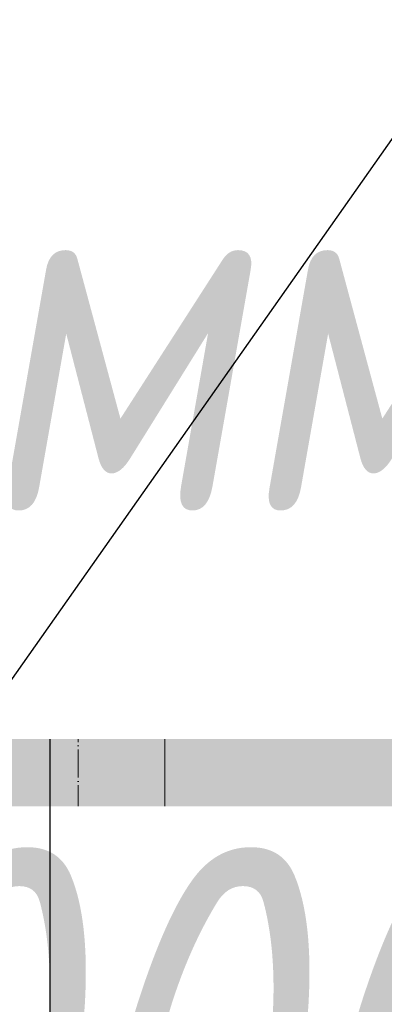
# Model space of a CAD drawing. Header units: millimetres. Extents: x -57162 to 485422, y -209335 to -9481.
# Tile 483 of 656: x 71038 to 71234, y -23025 to -22494. Entities that reach past the tile are written whole.
import ezdxf
from ezdxf import colors
from ezdxf.entities.mleader import LeaderData, LeaderLine
from ezdxf.math import Vec2, Vec3

# ---------------------------------------------------------------- set-up
doc = ezdxf.new("R2010")
doc.units = ezdxf.units.MM
doc.linetypes.add('-D1d1-15x02', pattern=[19, 15, -2, 0, -2])
doc.linetypes.add('DASHDOT', pattern=[25.4, 12.7, -6.35, 0, -6.35])
doc.layers.get('Defpoints').update_dxf_attribs({"color": 31})
for name, color, linetype, lineweight in [('dim_light', 12, 'Continuous', 9), ('dim_meb', 252, 'Continuous', 5), ('dim_pot', 128, 'Continuous', 9), ('meb', 26, 'Continuous', 15), ('Марки дверей', 7, 'Continuous', 9), ('Оси', 7, 'Continuous', 5)]:
    doc.layers.add(name, color=color, linetype=linetype, lineweight=lineweight)
for name, color, linetype, lineweight, true_color in [('dim_razv', 7, 'DASHDOT', 9, 0x183018), ('EOM vinoski', 7, 'Continuous', 5, 0x423200), ('pol', 7, 'Continuous', 15, 0x55666d), ('pot sh', 7, 'Continuous', 15, 0x261e3e)]:
    doc.layers.add(name, color=color, linetype=linetype, lineweight=lineweight, true_color=true_color)
doc.styles.add('fl_iso paper', font='isocpeur.ttf', dxfattribs={"width": 0.8, "oblique": 10})
doc.styles.add('In tre', font='isocpeur.ttf', dxfattribs={"width": 0.8, "oblique": 10})
doc.dimstyles.new('In tre 1_75', dxfattribs={"dimtxt": 220, "dimasz": 120, "dimexe": 60, "dimexo": 10, "dimgap": 50, "dimtad": 1, "dimdec": 0, "dimrnd": 5, "dimzin": 0, "dimdsep": 46, "dimtxsty": 'fl_iso paper', "dimblk": 'ARCHTICK', "dimcen": 0, "dimdle": 60, "dimadec": 0, "dimazin": 0, "dimtfac": 1, "dimtdec": 0, "dimtofl": 0, "dimtmove": 1, "dimatfit": 1, "dimfxl": 1, "dimtfill": 1, "dimtolj": 1, "dimtzin": 0, "dimarcsym": 1})

# ---------------------------------------------------------------- blocks, each defined once
blk = doc.blocks.new('_ArchTick')
at = {"color": 0, "linetype": 'ByBlock', "lineweight": 9, "const_width": 0.15}
blk.add_lwpolyline([(-0.5, -0.5), (0.5, 0.5)], dxfattribs=at)
blk = doc.blocks.new('*D753')
at = {"layer": 'Defpoints', "color": 0, "transparency": 16777216}
for p in [(70579.11951213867, -23210.45203491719), (71579.09731718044, -23609.07333284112), (70579.11951213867, -23689.07333284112)]:
    blk.add_point(p, dxfattribs=at)
at = {"layer": 'Марки дверей', "color": 0, "lineweight": -2, "transparency": 16777216}
for p, q in [((70579.11951213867, -23679.07333284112), (70579.11951213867, -23150.45203491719)), ((71579.09731718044, -23599.07333284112), (71579.09731718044, -23150.45203491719)), ((71639.09731718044, -23210.45203491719), (70519.11951213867, -23210.45203491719))]:
    blk.add_line(p, q, dxfattribs=at)
at = {"layer": 'Марки дверей', "color": 0, "lineweight": -2, "transparency": 16777216, "xscale": 120, "yscale": 120, "zscale": 120, "rotation": 180}
blk.add_blockref('_ArchTick', (70579.11951213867, -23210.45203491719), dxfattribs=at)
at = {"layer": 'Марки дверей', "color": 0, "lineweight": -2, "transparency": 16777216, "xscale": 120, "yscale": 120, "zscale": 120}
blk.add_blockref('_ArchTick', (71579.09731718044, -23210.45203491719), dxfattribs=at)
at = {"layer": 'Марки дверей', "color": 0, "transparency": 16777216, "insert": (71079.10841465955, -23050.45203491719), "char_height": 220, "attachment_point": 5, "style": 'fl_iso paper', "bg_fill": 3, "box_fill_scale": 1.1, "bg_fill_color": 256, "bg_fill_true_color": 13158600, "bg_fill_transparency": 0}
blk.add_mtext('\\A1;1000', dxfattribs=at)
blk = doc.blocks.new('_DOT')
at = {"color": 0, "linetype": 'ByBlock'}
blk.add_line((-0.5, 0), (-1, 0), dxfattribs=at)
at = {"color": 0, "linetype": 'ByBlock', "const_width": 0.5}
blk.add_lwpolyline([(-0.25, 0, 1), (0.25, 0, 1)], format="xyb", close=True, dxfattribs=at)

msp = doc.modelspace()

# ---------------------------------------------------------------- hatches: boundary and pattern name
at = {"layer": 'dim_meb', "linetype": 'ByBlock', "true_color": 0xc0ada0, "transparency": 33554534}
h = msp.add_hatch(color=253, dxfattribs=at)
h.dxf.hatch_style = 1
edge = h.paths.add_edge_path()
edge.add_line((69699.11951213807, -19989.07333284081), (70349.1195121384, -19989.07333284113))
edge.add_arc((70349.11951213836, -20039.07333284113), 50, -3.751665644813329e-11, 89.99999999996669, ccw=False)
edge.add_line((70399.11951213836, -20039.07333284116), (70399.11951213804, -20519.0733328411))
edge.add_arc((70549.11951213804, -20519.07333284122), 150, 179.9999999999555, 269.9999999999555)
edge.add_line((70549.11951213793, -20669.07333284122), (70629.11951213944, -20669.07333284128))
edge.add_arc((70629.1195121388, -21569.07333284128), 900.0000000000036, 1.0800249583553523e-12, 89.99999999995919, ccw=False)
edge.add_line((71529.1195121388, -21569.07333284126), (71529.13441458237, -22089.07333284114))
edge.add_line((71529.13441458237, -22089.07333284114), (70779.17334526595, -22089.07333284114))
edge.add_line((70779.17334526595, -22089.07333284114), (70779.1195121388, -21569.07333284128))
edge.add_arc((70629.1195121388, -21569.07333284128), 150, 0, 89.99999999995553)
edge.add_line((70629.11951213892, -21419.07333284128), (70549.11951213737, -21419.07333284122))
edge.add_arc((70549.11951213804, -20519.07333284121), 900.0000000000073, 179.9999999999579, 269.9999999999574, ccw=False)
edge.add_line((69649.11951213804, -20519.07333284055), (69649.11951213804, -20039.07333284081))
edge.add_arc((69699.11951213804, -20039.07333284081), 50, 89.99999999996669, 179.9999999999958, ccw=False)
edge = h.paths.add_edge_path()
edge.add_line((70779.14199396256, -31864.05368583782), (70779.11951213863, -30469.07333287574))
edge.add_arc((70629.11951213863, -30469.07333287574), 150, 359.9999999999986, 450)
edge.add_line((70629.11951213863, -30319.07333287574), (70549.11951213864, -30319.07333287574))
edge.add_arc((70549.11951213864, -29419.07333287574), 900, 180, 270, ccw=False)
edge.add_line((69649.11951213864, -29419.07333287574), (69649.11951213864, -28359.07333287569))
edge.add_arc((70549.11951213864, -28359.07333287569), 900, 90, 180, ccw=False)
edge.add_line((70549.11951213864, -27459.07333287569), (70629.11951213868, -27459.07333287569))
edge.add_arc((70629.11951213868, -27309.07333287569), 149.9999999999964, 270, 360.0000000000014)
edge.add_line((70779.11951213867, -27309.07333287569), (70779.11951213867, -25769.07333284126))
edge.add_arc((70629.11951213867, -25769.07333284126), 150, 0, 89.99999999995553)
edge.add_line((70629.11951213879, -25619.07333284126), (70549.11951213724, -25619.0733328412))
edge.add_arc((70549.11951213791, -24719.0733328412), 900.0000000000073, 179.9999999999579, 269.9999999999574, ccw=False)
edge.add_line((69649.11951213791, -24719.07333284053), (69649.11951213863, -23659.07333284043))
edge.add_arc((70549.11951213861, -23659.0733328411), 899.9999999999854, 89.99999999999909, 179.9999999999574, ccw=False)
edge.add_line((70549.11951213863, -22759.07333284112), (70629.17334568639, -22759.07333284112))
edge.add_arc((70629.17334568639, -22609.07333284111), 150.0000000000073, 270, 360.0042898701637)
edge.add_line((70779.17334526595, -22609.06210198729), (70779.17334526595, -22089.07333284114))
edge.add_line((70779.17334526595, -22089.07333284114), (71529.13441458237, -22089.07333284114))
edge.add_line((71529.13441458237, -22089.07333284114), (71529.17334316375, -22609.00594771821))
edge.add_arc((70629.17334568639, -22609.07333284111), 900.0000000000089, -90, 0.004289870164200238, ccw=False)
edge.add_line((70629.17334568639, -23509.07333284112), (70549.11951213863, -23509.07333284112))
edge.add_arc((70549.11951213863, -23659.07333284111), 149.9999999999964, 90, 179.9999999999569)
edge.add_line((70399.11951213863, -23659.073332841), (70399.11951213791, -24719.07333284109))
edge.add_arc((70549.11951213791, -24719.0733328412), 150, 179.9999999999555, 269.9999999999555)
edge.add_line((70549.1195121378, -24869.0733328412), (70629.11951213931, -24869.07333284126))
edge.add_arc((70629.11951213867, -25769.07333284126), 900.0000000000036, 1.0800249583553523e-12, 89.99999999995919, ccw=False)
edge.add_line((71529.11951213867, -25769.07333284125), (71529.11951213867, -27309.07333287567))
edge.add_arc((70629.11951213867, -27309.07333287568), 900, -90, 6.821210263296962e-13, ccw=False)
edge.add_line((70629.11951213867, -28209.07333287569), (70549.11951213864, -28209.07333287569))
edge.add_arc((70549.11951213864, -28359.07333287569), 150, 90, 180)
edge.add_line((70399.11951213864, -28359.07333287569), (70399.11951213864, -29419.07333287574))
edge.add_arc((70549.11951213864, -29419.07333287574), 150, 180, 270)
edge.add_line((70549.11951213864, -29569.07333287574), (70629.11951213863, -29569.07333287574))
edge.add_arc((70629.11951213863, -30469.07333287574), 900, -1.8189894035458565e-12, 90, ccw=False)
edge.add_line((71529.11951213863, -30469.07333287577), (71529.11380364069, -31864.05368583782))
edge.add_line((71529.11380364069, -31864.05368583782), (70779.14199396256, -31864.05368583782))
edge = h.paths.add_edge_path()
edge.add_line((69649.14199396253, -34789.07333283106), (69649.14199396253, -34309.07333283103))
edge.add_arc((70549.14199396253, -34309.07333283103), 900, 90, 180, ccw=False)
edge.add_line((70549.14199396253, -33409.07333283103), (70629.14199396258, -33409.07333283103))
edge.add_arc((70629.14199396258, -33259.07333283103), 150, 270, 360)
edge.add_line((70779.14199396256, -33259.07333283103), (70779.14199396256, -31864.05368583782))
edge.add_line((70779.14199396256, -31864.05368583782), (71529.14199396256, -31864.05368583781))
edge.add_line((71529.14199396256, -31864.05368583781), (71529.14199396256, -33259.07333283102))
edge.add_arc((70629.14199396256, -33259.07333283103), 900, -90, 9.094947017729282e-13, ccw=False)
edge.add_line((70629.14199396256, -34159.07333283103), (70549.14199396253, -34159.07333283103))
edge.add_arc((70549.14199396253, -34309.07333283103), 150, 90, 180)
edge.add_line((70399.14199396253, -34309.07333283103), (70399.14199396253, -34789.07333283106))
edge.add_arc((70349.14199396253, -34789.07333283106), 50, -90, 0, ccw=False)
edge.add_line((70349.14199396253, -34839.07333283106), (69699.14199396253, -34839.07333283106))
edge.add_arc((69699.14199396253, -34789.07333283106), 50, 180, 270, ccw=False)
at = {"layer": 'pol'}
h = msp.add_hatch(dxfattribs=at)
h.set_pattern_fill('AR-B816', color=256, scale=3, angle=90)
h.set_pattern_definition([(90, (65629.11951209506, -23689.07333285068), (-609.5999999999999, 3.732723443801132e-14), []), (180, (65629.11951209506, -23689.07333285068), (-609.5999999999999, -609.5999999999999), [609.5999999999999, -609.5999999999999])])
edge = h.paths.add_edge_path()
edge.add_line((58029.11951211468, -33989.07333287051), (58029.11951211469, -32389.07333286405))
edge.add_line((58029.11951211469, -32389.07333286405), (65629.11984919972, -32389.07526452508))
edge.add_line((65629.11984919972, -32389.07526452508), (65629.11984919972, -25609.07333285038))
edge.add_line((65629.11984919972, -25609.07333285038), (65629.11951208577, -25609.07333283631))
edge.add_line((65629.11951208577, -25609.07333283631), (65629.1195120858, -24689.07333285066))
edge.add_line((65629.1195120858, -24689.07333285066), (65629.11951209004, -24689.07333285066))
edge.add_line((65629.11951209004, -24689.07333285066), (65629.11951209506, -23689.07333285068))
edge.add_line((65629.11951209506, -23689.07333285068), (64929.11951213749, -23689.07333285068))
edge.add_line((64929.11951213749, -23689.07333285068), (64929.11984921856, -19949.07333285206))
edge.add_line((64929.11984921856, -19949.07333285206), (64929.11984921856, -18849.07333285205))
edge.add_line((64929.11984921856, -18849.07333285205), (64929.11951213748, -18749.07333285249))
edge.add_line((64929.11951213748, -18749.07333285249), (65229.11951213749, -18749.07333285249))
edge.add_line((65229.11951213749, -18749.07333285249), (65229.11951213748, -17449.07333285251))
edge.add_line((65229.11951213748, -17449.07333285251), (64929.11984921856, -17449.07333285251))
edge.add_line((64929.11984921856, -17449.07333285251), (64929.11984921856, -16402.75235683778))
edge.add_line((64929.11984921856, -16402.75235683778), (66956.9052384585, -16048.87254699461))
edge.add_line((66956.9052384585, -16048.87254699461), (67025.67175257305, -16442.91518156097))
edge.add_line((67025.67175257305, -16442.91518156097), (67419.71631880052, -16374.1483303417))
edge.add_line((67419.71631880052, -16374.1483303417), (67350.94884319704, -15980.100186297))
edge.add_line((67350.94884319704, -15980.100186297), (67477.41018830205, -15958.03441888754))
edge.add_arc((68079.03680542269, -19406.02287268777), 3500.082708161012, 0.0016709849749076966, 99.89768266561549, ccw=False)
edge.add_line((71579.1195120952, -19405.9207956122), (71579.09736741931, -19409.0733328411))
edge.add_line((71579.09736741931, -19409.0733328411), (70499.0970303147, -19409.0733328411))
edge.add_line((70499.0970303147, -19409.0733328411), (70499.0970303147, -20569.07333284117))
edge.add_line((70499.0970303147, -20569.07333284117), (71579.15426747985, -20569.03418163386))
edge.add_line((71579.15426747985, -20569.03418163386), (71579.15426747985, -23609.07333284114))
edge.add_line((71579.15426747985, -23609.07333284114), (70499.11951213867, -23609.07333284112))
edge.add_line((70499.11951213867, -23609.07333284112), (70499.11951213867, -24769.07333284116))
edge.add_line((70499.11951213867, -24769.07333284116), (71579.14149185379, -24769.07333284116))
edge.add_line((71579.14149185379, -24769.07333284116), (71579.09703031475, -28309.07333287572))
edge.add_line((71579.09703031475, -28309.07333287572), (70499.0970303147, -28309.07333287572))
edge.add_line((70499.0970303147, -28309.07333287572), (70499.11945653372, -29469.09575908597))
edge.add_line((70499.11945653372, -29469.09575908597), (71579.14149179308, -29469.07333287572))
edge.add_line((71579.14149179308, -29469.07333287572), (71579.09735795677, -34259.0733328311))
edge.add_line((71579.09735795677, -34259.0733328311), (70499.1195121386, -34259.07333283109))
edge.add_line((70499.1195121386, -34259.07333283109), (70499.119512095, -35419.07333287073))
edge.add_line((70499.119512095, -35419.07333287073), (71579.09736175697, -35419.07332907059))
edge.add_line((71579.09736175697, -35419.07332907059), (71569.8344383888, -36829.08094302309))
edge.add_line((71569.8344383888, -36829.08094302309), (67589.11951209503, -36829.07333287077))
edge.add_line((67589.11951209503, -36829.07333287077), (67589.11951209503, -36229.0733328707))
edge.add_line((67589.11951209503, -36229.0733328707), (66589.11951209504, -36229.07333287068))
edge.add_line((66589.11951209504, -36229.07333287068), (66589.11951209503, -36009.07333287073))
edge.add_line((66589.11951209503, -36009.07333287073), (66389.11951209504, -36009.07333287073))
edge.add_line((66389.11951209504, -36009.07333287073), (66389.11951209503, -35109.07333287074))
edge.add_line((66389.11951209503, -35109.07333287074), (66589.11951209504, -35109.07333287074))
edge.add_line((66589.11951209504, -35109.07333287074), (66589.11951209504, -33989.07333286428))
edge.add_line((66589.11951209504, -33989.07333286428), (58929.11951211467, -33989.07333287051))
edge.add_line((58929.11951211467, -33989.07333287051), (58929.11951211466, -34189.07333287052))
edge.add_line((58929.11951211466, -34189.07333287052), (58129.11951211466, -34189.07333287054))
edge.add_line((58129.11951211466, -34189.07333287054), (58129.11951211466, -33989.07333287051))
edge.add_line((58129.11951211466, -33989.07333287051), (58029.11951211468, -33989.07333287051))
edge = h.paths.add_edge_path(flags=16)
edge.add_arc((69441.03306440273, -17785.74891107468), 1459.500000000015, 0, 360)
at = {"layer": 'pol', "true_color": 0xa6a6a6}
h = msp.add_hatch(color=253, dxfattribs=at)
h.dxf.hatch_style = 1
edge = h.paths.add_edge_path()
edge.add_line((58029.11951211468, -33989.07333287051), (58029.11951211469, -32389.07333286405))
edge.add_line((58029.11951211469, -32389.07333286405), (65629.11984919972, -32389.07526452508))
edge.add_line((65629.11984919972, -32389.07526452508), (65629.11984919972, -25609.07333285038))
edge.add_line((65629.11984919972, -25609.07333285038), (65629.11951208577, -25609.07333283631))
edge.add_line((65629.11951208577, -25609.07333283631), (65629.1195120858, -24689.07333285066))
edge.add_line((65629.1195120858, -24689.07333285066), (65629.11951209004, -24689.07333285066))
edge.add_line((65629.11951209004, -24689.07333285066), (65629.11951209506, -23689.07333285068))
edge.add_line((65629.11951209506, -23689.07333285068), (64929.11951213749, -23689.07333285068))
edge.add_line((64929.11951213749, -23689.07333285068), (64929.11984921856, -19949.07333285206))
edge.add_line((64929.11984921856, -19949.07333285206), (64929.11984921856, -18849.07333285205))
edge.add_line((64929.11984921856, -18849.07333285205), (64929.11951213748, -18749.07333285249))
edge.add_line((64929.11951213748, -18749.07333285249), (65229.11951213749, -18749.07333285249))
edge.add_line((65229.11951213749, -18749.07333285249), (65229.11951213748, -17449.07333285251))
edge.add_line((65229.11951213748, -17449.07333285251), (64929.11984921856, -17449.07333285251))
edge.add_line((64929.11984921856, -17449.07333285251), (64929.11984921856, -16402.75235683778))
edge.add_line((64929.11984921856, -16402.75235683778), (66956.9052384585, -16048.87254699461))
edge.add_line((66956.9052384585, -16048.87254699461), (67025.67175257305, -16442.91518156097))
edge.add_line((67025.67175257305, -16442.91518156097), (67419.71631880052, -16374.1483303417))
edge.add_line((67419.71631880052, -16374.1483303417), (67350.94884319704, -15980.100186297))
edge.add_line((67350.94884319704, -15980.10018629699), (67477.41018830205, -15958.03441888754))
edge.add_arc((68079.03680542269, -19406.02287268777), 3500.082708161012, 0.0016709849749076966, 99.89768266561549, ccw=False)
edge.add_line((71579.1195120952, -19405.9207956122), (71579.09736741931, -19409.0733328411))
edge.add_line((71579.09736741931, -19409.0733328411), (70499.0970303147, -19409.0733328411))
edge.add_line((70499.0970303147, -19409.0733328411), (70499.0970303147, -20569.07333284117))
edge.add_line((70499.0970303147, -20569.07333284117), (71579.15426747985, -20569.03418163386))
edge.add_line((71579.15426747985, -20569.03418163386), (71579.15426747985, -23609.07333284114))
edge.add_line((71579.15426747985, -23609.07333284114), (70499.11951213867, -23609.07333284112))
edge.add_line((70499.11951213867, -23609.07333284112), (70499.11951213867, -24769.07333284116))
edge.add_line((70499.11951213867, -24769.07333284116), (71579.14149185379, -24769.07333284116))
edge.add_line((71579.14149185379, -24769.07333284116), (71579.09703031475, -28309.07333287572))
edge.add_line((71579.09703031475, -28309.07333287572), (70499.0970303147, -28309.07333287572))
edge.add_line((70499.0970303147, -28309.07333287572), (70499.11945653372, -29469.09575908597))
edge.add_line((70499.11945653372, -29469.09575908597), (71579.14149179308, -29469.07333287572))
edge.add_line((71579.14149179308, -29469.07333287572), (71579.09735795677, -34259.0733328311))
edge.add_line((71579.09735795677, -34259.0733328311), (70499.1195121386, -34259.07333283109))
edge.add_line((70499.1195121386, -34259.07333283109), (70499.119512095, -35419.07333287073))
edge.add_line((70499.119512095, -35419.07333287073), (71579.09736175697, -35419.07332907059))
edge.add_line((71579.09736175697, -35419.07332907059), (71569.8344383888, -36829.08094302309))
edge.add_line((71569.8344383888, -36829.08094302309), (67589.11951209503, -36829.07333287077))
edge.add_line((67589.11951209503, -36829.07333287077), (67589.11951209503, -36229.0733328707))
edge.add_line((67589.11951209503, -36229.0733328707), (66589.11951209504, -36229.07333287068))
edge.add_line((66589.11951209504, -36229.07333287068), (66589.11951209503, -36009.07333287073))
edge.add_line((66589.11951209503, -36009.07333287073), (66389.11951209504, -36009.07333287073))
edge.add_line((66389.11951209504, -36009.07333287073), (66389.11951209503, -35109.07333287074))
edge.add_line((66389.11951209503, -35109.07333287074), (66589.11951209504, -35109.07333287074))
edge.add_line((66589.11951209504, -35109.07333287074), (66589.11951209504, -33989.07333286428))
edge.add_line((66589.11951209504, -33989.07333286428), (58929.11951211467, -33989.07333287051))
edge.add_line((58929.11951211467, -33989.07333287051), (58929.11951211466, -34189.07333287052))
edge.add_line((58929.11951211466, -34189.07333287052), (58129.11951211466, -34189.07333287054))
edge.add_line((58129.11951211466, -34189.07333287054), (58129.11951211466, -33989.07333287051))
edge.add_line((58129.11951211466, -33989.07333287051), (58029.11951211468, -33989.07333287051))
edge = h.paths.add_edge_path(flags=16)
edge.add_arc((69441.03306440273, -17785.74891107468), 1459.500000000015, 0, 360)
at = {"layer": 'pol', "true_color": 0xf3f1e7}
h = msp.add_hatch(color=7, dxfattribs=at)
h.dxf.hatch_style = 1
edge = h.paths.add_edge_path()
edge.add_line((68067.51951209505, -36829.07333287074), (68067.51951209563, -35271.47418026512))
edge.add_arc((68677.11951209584, -35271.47418026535), 609.6000000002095, 90.0000000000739, 179.9999999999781, ccw=False)
edge.add_arc((68677.11951209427, -34052.27418026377), 609.600000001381, 270.0000000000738, 360.0000796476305)
edge.add_line((69286.71951209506, -34052.27333285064), (69286.71951209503, -32223.47333285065))
edge.add_arc((68677.11951209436, -32223.47333285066), 609.6000000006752, 6.838609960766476e-13, 90.00008469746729)
edge.add_arc((68677.11770981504, -31004.27513512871), 609.5981977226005, 179.9998306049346, 270.00008469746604, ccw=False)
edge.add_line((68067.51951209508, -31004.27333285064), (68067.51951209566, -26737.07333285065))
edge.add_arc((68677.11951209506, -26737.07333285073), 609.5999999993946, 90, 179.9999999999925, ccw=False)
edge.add_arc((68677.11951209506, -25517.87333285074), 609.6000000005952, 270, 359.9999203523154)
edge.add_line((69286.71951209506, -25517.87418026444), (69286.71951209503, -23079.47333285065))
edge.add_arc((68677.11951209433, -23079.47333285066), 609.6000000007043, 6.838609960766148e-13, 89.9999144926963)
edge.add_arc((68677.12133161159, -21860.27151333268), 609.6018195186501, 180.0001710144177, 269.99991449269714, ccw=False)
edge.add_line((68067.51951209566, -21860.27333285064), (68067.51951209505, -18279.30819994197))
edge.add_arc((69406.16056451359, -17814.09120305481), 1417.175614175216, 199.1638375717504, 239.0404766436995)
edge.add_line((68677.11951209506, -19029.36313365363), (68677.11951209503, -21250.67333285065))
edge.add_arc((69286.7195120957, -21250.67333285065), 609.6000000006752, 179.9999999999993, 270.0000869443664)
edge.add_arc((69286.7213621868, -22469.87148276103), 609.5981499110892, -0.00017388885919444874, 90.00008694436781, ccw=False)
edge.add_line((69896.31951209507, -22469.87333285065), (69896.31951209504, -26127.47333285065))
edge.add_arc((69286.72035950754, -26127.47333285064), 609.5991525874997, 269.99992035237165, 359.9999999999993, ccw=False)
edge.add_arc((69286.71866468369, -27346.67163802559), 609.5991525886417, 89.99992035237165, 180.0000796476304)
edge.add_line((68677.11951209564, -27346.67248543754), (68677.11951209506, -30394.67333285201))
edge.add_arc((69286.71951209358, -30394.67333285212), 609.5999999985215, 179.9999999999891, 270.0000000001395)
edge.add_arc((69286.71951209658, -31613.87333284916), 609.5999999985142, -1.4358647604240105e-10, 90.00000000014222, ccw=False)
edge.add_line((69896.31951209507, -31613.87333285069), (69896.31951209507, -34661.87333285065))
edge.add_arc((69286.7203412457, -34661.87333285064), 609.5991708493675, 269.9999220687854, 359.9999999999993, ccw=False)
edge.add_arc((69286.71868294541, -35881.07167455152), 609.5991708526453, 89.9999220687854, 180.0001558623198)
edge.add_line((68677.11951209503, -35881.07333285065), (68677.11951209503, -36829.08287468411))
edge.add_line((68677.11951209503, -36829.08287468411), (68067.51951209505, -36829.07333287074))
edge = h.paths.add_edge_path()
edge.add_line((69286.74987856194, -36829.04690415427), (69286.71951209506, -36490.6733328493))
edge.add_arc((69896.26481001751, -36490.61863077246), 609.5453003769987, 89.9948581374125, 180.005141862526, ccw=False)
edge.add_arc((69896.37421417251, -35271.52803492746), 609.5453003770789, 269.9948581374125, 360.0051418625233)
edge.add_line((70505.91951209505, -35271.47333285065), (70505.91951209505, -31004.27333284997))
edge.add_arc((69896.31951209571, -31004.27333284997), 609.5999999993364, 0, 90.00000000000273)
edge.add_arc((69896.31951209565, -29785.07333285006), 609.6000000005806, 180.0000000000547, 270.00000000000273, ccw=False)
edge.add_line((69286.71951209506, -29785.07333285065), (69286.71951209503, -27956.27333285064))
edge.add_arc((69896.31951209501, -27956.27333285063), 609.5999999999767, 90.00000000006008, 180.0000000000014, ccw=False)
edge.add_arc((69896.31951209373, -26737.07333284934), 609.6000000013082, 270.0000000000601, 359.9999999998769)
edge.add_line((70505.91951209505, -26737.07333285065), (70505.91951209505, -21860.27333285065))
edge.add_arc((69896.31951209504, -21860.27333285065), 609.6000000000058, 0, 89.99999999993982)
edge.add_arc((69896.31951209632, -20641.0733328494), 609.60000000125, 180.0000000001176, 269.99999999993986, ccw=False)
edge.add_line((69286.71951209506, -20641.07333285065), (69286.71951209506, -19245.40032185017))
edge.add_arc((69451.59110260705, -17741.71693033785), 1512.695072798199, 263.7427906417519, 374.9184847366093)
edge.add_arc((68078.84002044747, -19405.97600222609), 3500.258717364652, -0.05070025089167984, 35.925045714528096, ccw=False)
edge.add_line((71579.09736741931, -19409.0733328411), (70499.0970303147, -19409.0733328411))
edge.add_line((70499.0970303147, -19409.0733328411), (70499.0970303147, -20569.07333284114))
edge.add_line((70499.0970303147, -20569.07333284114), (71579.09730562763, -20569.03418369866))
edge.add_line((71579.09730562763, -20569.03418369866), (71579.09730562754, -23609.07333284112))
edge.add_line((71579.09730562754, -23609.07333284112), (70505.91951209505, -23609.07333284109))
edge.add_line((70505.91951209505, -23609.07333284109), (70505.91951209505, -24769.07333284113))
edge.add_line((70505.91951209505, -24769.07333284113), (71579.1414918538, -24769.07333284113))
edge.add_line((71579.1414918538, -24769.07333284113), (71579.09703031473, -28309.07333287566))
edge.add_line((71579.09703031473, -28309.07333287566), (70499.09703071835, -28309.09421205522))
edge.add_line((70499.09703071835, -28309.09421205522), (70499.09703071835, -29469.07333287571))
edge.add_line((70499.09703071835, -29469.07333287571), (71579.09733944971, -29469.0733337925))
edge.add_line((71579.09733944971, -29469.0733337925), (71579.09733944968, -34259.07333283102))
edge.add_line((71579.09733944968, -34259.07333283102), (70505.91951209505, -34259.07333283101))
edge.add_line((70505.91951209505, -34259.07333283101), (70505.91951617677, -35419.07333284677))
edge.add_line((70505.91951617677, -35419.07333284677), (71579.09736206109, -35419.07328277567))
edge.add_line((71579.09736206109, -35419.07328277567), (71579.11951209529, -36829.08094302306))
edge.add_line((71579.11951209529, -36829.08094302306), (69286.74987856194, -36829.04690415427))
at = {"layer": 'pot sh', "true_color": 0x817863}
h = msp.add_hatch(dxfattribs=at)
h.set_pattern_fill('ANSI31', color=8, scale=350, angle=315)
h.set_pattern_definition([(0, (64929.11984921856, -19509.57333287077), (3.410605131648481e-13, 1111.25), [])])
h.paths.add_polyline_path([(65629.11984919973, -32389.07526452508), (67668.61243544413, -32389.07201390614), (67668.61243544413, -19509.57333287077), (64929.11951213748, -19509.57333287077), (64929.11984921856, -23689.07333286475), (65629.11951209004, -23689.07333285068), (65629.11951209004, -24689.07333285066), (65629.11956866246, -24689.07330574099), (65629.11956866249, -25609.07330572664), (65629.11951209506, -25609.07333285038)], flags=16)
edge = h.paths.add_edge_path()
edge.add_arc((69441.0330644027, -17785.74891107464), 1459.499999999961, 74.04748908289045, 385.851943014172)
edge.add_arc((68079.0368054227, -19406.02287268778), 3500.082708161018, 0.0016709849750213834, 40.14707139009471, ccw=False)
edge.add_line((71579.11951209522, -19405.9207956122), (71579.09736741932, -19409.0733328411))
edge.add_line((71579.09736741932, -19409.0733328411), (70499.09703031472, -19409.0733328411))
edge.add_line((70499.09703031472, -19409.0733328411), (70499.09703031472, -20569.07333284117))
edge.add_line((70499.09703031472, -20569.07333284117), (71579.15426747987, -20569.03418163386))
edge.add_line((71579.15426747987, -20569.03418163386), (71579.15426747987, -23609.07333284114))
edge.add_line((71579.15426747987, -23609.07333284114), (70499.11951213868, -23609.07333284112))
edge.add_line((70499.11951213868, -23609.07333284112), (70499.11951213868, -24769.07333284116))
edge.add_line((70499.11951213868, -24769.07333284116), (71579.1414918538, -24769.07333284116))
edge.add_line((71579.1414918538, -24769.07333284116), (71579.09703031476, -28309.07333287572))
edge.add_line((71579.09703031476, -28309.07333287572), (70499.09703031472, -28309.07333287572))
edge.add_line((70499.09703031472, -28309.07333287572), (70499.11945653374, -29469.09575908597))
edge.add_line((70499.11945653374, -29469.09575908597), (71579.1414917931, -29469.07333287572))
edge.add_line((71579.1414917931, -29469.07333287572), (71579.09735795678, -34259.0733328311))
edge.add_line((71579.09735795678, -34259.0733328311), (70499.11951213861, -34259.07333283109))
edge.add_line((70499.11951213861, -34259.07333283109), (70499.11951209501, -35419.07333287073))
edge.add_line((70499.11951209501, -35419.07333287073), (71579.09736175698, -35419.07332907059))
edge.add_line((71579.09736175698, -35419.07332907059), (71579.09736741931, -36829.07526453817))
edge.add_line((71579.09736741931, -36829.07526453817), (67589.11951209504, -36829.07333287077))
edge.add_line((67589.11951209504, -36829.07333287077), (67589.11951209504, -36229.0733328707))
edge.add_line((67589.11951209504, -36229.0733328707), (66589.11951209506, -36229.07333287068))
edge.add_line((66589.11951209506, -36229.07333287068), (66589.11951209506, -33989.07333286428))
edge.add_line((66589.11951209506, -33989.07333286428), (62879.11951209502, -33989.07333286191))
edge.add_line((62879.11951209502, -33989.07333286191), (62879.11951209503, -32389.07333285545))
edge.add_line((62879.11951209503, -32389.07333285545), (65629.11984919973, -32389.07526452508))
edge.add_line((65629.11984919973, -32389.07526452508), (65629.11984919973, -25609.07333285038))
edge.add_line((65629.11984919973, -25609.07333285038), (65629.11956866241, -25609.07330572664))
edge.add_line((65629.11956866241, -25609.07330572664), (65629.11956866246, -24689.07330574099))
edge.add_line((65629.11956866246, -24689.07330574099), (65629.11951209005, -24689.07333285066))
edge.add_line((65629.11951209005, -24689.07333285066), (65629.11951209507, -23689.07333285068))
edge.add_line((65629.11951209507, -23689.07333285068), (64929.11951213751, -23689.07333285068))
edge.add_line((64929.11951213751, -23689.07333285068), (64929.11984921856, -19949.07333285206))
edge.add_line((64929.11984921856, -19949.07333285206), (64929.11984921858, -18849.07333285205))
edge.add_line((64929.11984921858, -18849.07333285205), (64929.11951213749, -18749.07333285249))
edge.add_line((64929.11951213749, -18749.07333285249), (65229.11951213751, -18749.07333285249))
edge.add_line((65229.11951213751, -18749.07333285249), (65229.1195121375, -17449.07333285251))
edge.add_line((65229.1195121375, -17449.07333285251), (64929.11984921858, -17449.07333285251))
edge.add_line((64929.11984921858, -17449.07333285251), (64929.11984921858, -16402.75235683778))
edge.add_line((64929.11984921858, -16402.75235683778), (66956.90523845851, -16048.87254699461))
edge.add_line((66956.90523845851, -16048.87254699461), (67025.67175257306, -16442.91518156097))
edge.add_line((67025.67175257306, -16442.91518156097), (67419.71631880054, -16374.1483303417))
edge.add_line((67419.71631880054, -16374.1483303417), (67350.94884319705, -15980.100186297))
edge.add_line((67350.94884319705, -15980.100186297), (67477.41018830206, -15958.03441888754))
edge.add_arc((68079.03680542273, -19406.0228726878), 3500.082708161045, 59.75236070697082, 99.89768266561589, ccw=False)

# ---------------------------------------------------------------- next in the draw order: leaders
at = {"layer": 'dim_razv', "color": 0, "linetype": 'ByBlock'}
ml = msp.add_multileader_mtext('Standard', dxfattribs=at)
ml.set_content('Плитка керамогранитная под камень, 600х1200мм', style='In tre')
ml.set_leader_properties()
ml.build(insert=Vec2(0, 0))
ml.multileader.update_dxf_attribs({"text_left_attachment_type": 6, "text_right_attachment_type": 6, "dogleg_length": 1, "arrow_head_size": 0, "scale": 49.99999999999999})
ctx = ml.context
ctx.base_point, ctx.scale, ctx.char_height, ctx.arrow_head_size, ctx.landing_gap_size, ctx.plane_origin = Vec3(66181.64181756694, -22798.9004875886), 49.99999999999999, 200, 0, 4.499999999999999, Vec3(76904.08738039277, -21050.74184754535)
ctx.left_attachment, ctx.right_attachment = 6, 6
notes = []
notes.append((ctx, [(1, (1, 1, 0), (66131.64181756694, -22798.9004875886), (1, 0), 49.99999999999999, [(1, [(64979.11968965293, -22205.89964699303)], 0, [])])]))
ctx.mtext.insert, ctx.mtext.width, ctx.mtext.defined_height, ctx.mtext.flow_direction = Vec3(66186.14181756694, -22558.9004875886), 2724.507033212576, 696.6098129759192, 5
ctx.mtext.has_bg_fill, ctx.mtext.bg_color, ctx.mtext.bg_scale_factor, ctx.mtext.bg_transparency, ctx.mtext.use_window_bg_color = 1, -1027028792, 1.5, 0, 1
for ctx, leaders in notes:
    for number, flags, end, landing, length, lines in leaders:
        leader = LeaderData()
        leader.index, (leader.has_last_leader_line, leader.has_dogleg_vector, leader.attachment_direction) = number, flags
        leader.last_leader_point, leader.dogleg_vector, leader.dogleg_length = Vec3(end), Vec3(landing), length
        for number, points, colour, breaks in lines:
            line = LeaderLine()
            line.index, line.vertices, line.color, line.breaks = number, Vec3.list(points), colors.encode_raw_color(colour), breaks
            leader.lines.append(line)
        ctx.leaders.append(leader)

# ---------------------------------------------------------------- next in the draw order: linework, layer by layer
at = {"layer": 'Оси', "linetype": '-D1d1-15x02'}
msp.add_line((71069.11951213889, -56404.25685644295), (71069.11951213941, -16008.25952477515), dxfattribs=at)

# ---------------------------------------------------------------- next in the draw order: dimensions: what is measured, and where the dimension line sits
at = {"layer": 'Марки дверей'}
dim = msp.add_linear_dim(base=(70579.11951213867, -23210.45203491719), p1=(71579.09731718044, -23609.07333284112), p2=(70579.11951213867, -23689.07333284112), dimstyle='In tre 1_75', dxfattribs=at)
dim.commit()
dim.dimension.update_dxf_attribs({"geometry": '*D753', "text_midpoint": (71079.10841465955, -23050.45203491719)})

# ---------------------------------------------------------------- next in the draw order: leaders
at = {"layer": 'dim_light'}
ml = msp.add_multileader_mtext('Standard', dxfattribs=at)
ml.set_content('Опуск LED-подсветки за стеклом', color=256, style='In tre')
ml.set_leader_properties()
ml.build(insert=Vec2(0, 0))
ml.multileader.update_dxf_attribs({"text_left_attachment_type": 6, "text_right_attachment_type": 6, "dogleg_length": 1, "arrow_head_size": 0, "scale": 49.99999999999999})
ctx = ml.context
ctx.base_point, ctx.scale, ctx.char_height, ctx.arrow_head_size, ctx.landing_gap_size, ctx.plane_origin = Vec3(72078.28310978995, -22294.41448356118), 49.99999999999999, 250, 0, 4.499999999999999, Vec3(75487.07668396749, -17405.92783064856)
ctx.left_attachment, ctx.right_attachment = 6, 6
notes = []
notes.append((ctx, [(1, (1, 1, 0), (72028.28310978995, -22294.41448356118), (1, 0), 49.99999999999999, [(0, [(71054.13050200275, -23685.12306904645), (71054.13050200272, -20509.07333303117)], 0, [])])]))
ctx.mtext.insert, ctx.mtext.width, ctx.mtext.defined_height, ctx.mtext.flow_direction = Vec3(72082.78310978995, -21994.41448356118), 3012.994880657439, 696.6098129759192, 5
ctx.mtext.has_bg_fill, ctx.mtext.bg_color, ctx.mtext.bg_scale_factor, ctx.mtext.bg_transparency, ctx.mtext.use_window_bg_color = 1, -1027028792, 1.5, 0, 1
for ctx, leaders in notes:
    for number, flags, end, landing, length, lines in leaders:
        leader = LeaderData()
        leader.index, (leader.has_last_leader_line, leader.has_dogleg_vector, leader.attachment_direction) = number, flags
        leader.last_leader_point, leader.dogleg_vector, leader.dogleg_length = Vec3(end), Vec3(landing), length
        for number, points, colour, breaks in lines:
            line = LeaderLine()
            line.index, line.vertices, line.color, line.breaks = number, Vec3.list(points), colors.encode_raw_color(colour), breaks
            leader.lines.append(line)
        ctx.leaders.append(leader)

# ---------------------------------------------------------------- next in the draw order: leaders
ml = msp.add_multileader_mtext('Standard', dxfattribs=at)
ml.set_content('Опуск LED-подсветки по стене, в нише', color=256, style='In tre')
ml.set_leader_properties()
ml.build(insert=Vec2(0, 0))
ml.multileader.update_dxf_attribs({"text_left_attachment_type": 6, "text_right_attachment_type": 6, "dogleg_length": 1, "arrow_head_size": 0, "scale": 49.99999999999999})
ctx = ml.context
ctx.base_point, ctx.scale, ctx.char_height, ctx.arrow_head_size, ctx.landing_gap_size, ctx.plane_origin = Vec3(60947.29966364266, -22807.12861795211), 49.99999999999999, 250, 0, 4.499999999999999, Vec3(64658.05088559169, -18847.97204651)
ctx.left_attachment, ctx.right_attachment = 6, 6
notes = []
notes.append((ctx, [(0, (1, 1, 0), (63778.54489917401, -22807.12861795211), (-1, 0), 49.99999999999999, [(1, [(64954.11984921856, -23689.07333286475)], 0, [])])]))
ctx.mtext.insert, ctx.mtext.width, ctx.mtext.defined_height, ctx.mtext.flow_direction = Vec3(60951.79966364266, -22507.12861795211), 3012.994880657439, 696.6098129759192, 5
ctx.mtext.has_bg_fill, ctx.mtext.bg_color, ctx.mtext.bg_scale_factor, ctx.mtext.bg_transparency, ctx.mtext.use_window_bg_color = 1, -1027028792, 1.5, 0, 1
for ctx, leaders in notes:
    for number, flags, end, landing, length, lines in leaders:
        leader = LeaderData()
        leader.index, (leader.has_last_leader_line, leader.has_dogleg_vector, leader.attachment_direction) = number, flags
        leader.last_leader_point, leader.dogleg_vector, leader.dogleg_length = Vec3(end), Vec3(landing), length
        for number, points, colour, breaks in lines:
            line = LeaderLine()
            line.index, line.vertices, line.color, line.breaks = number, Vec3.list(points), colors.encode_raw_color(colour), breaks
            leader.lines.append(line)
        ctx.leaders.append(leader)

# ---------------------------------------------------------------- next in the draw order: leaders
at = {"layer": 'dim_razv', "color": 0, "linetype": 'ByBlock'}
ml = msp.add_multileader_mtext('Standard', dxfattribs=at)
ml.set_content('Отделка колонн:\\P\\pxi-1,l1,t4;-^Iот отм. -0,200 до отм. 0,000 - плитка керамогранитная под камень, 600х1200мм, (по аналогии с отделкой стен);\\P-^Iот отм. 0,000 до отм. +3,800 - стекло матовое белое ', style='In tre')
ml.set_leader_properties()
ml.build(insert=Vec2(0, 0))
ml.multileader.update_dxf_attribs({"text_left_attachment_type": 6, "text_right_attachment_type": 6, "dogleg_length": 1, "arrow_head_size": 0, "scale": 49.99999999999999})
ctx = ml.context
ctx.base_point, ctx.scale, ctx.char_height, ctx.arrow_head_size, ctx.landing_gap_size, ctx.plane_origin = Vec3(72133.42133122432, -21357.97782976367), 49.99999999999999, 200, 0, 4.499999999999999, Vec3(85355.35426454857, -19820.38615548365)
ctx.left_attachment, ctx.right_attachment = 6, 6
notes = []
notes.append((ctx, [(1, (1, 1, 0), (72083.42133122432, -21357.97782976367), (1, 0), 49.99999999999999, [(0, [(71039.08595521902, -20569.07333103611), (70499.11951213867, -23609.07333284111)], 0, [])])]))
ctx.mtext.insert, ctx.mtext.width, ctx.mtext.defined_height, ctx.mtext.flow_direction = Vec3(72137.92133122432, -21117.97782976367), 3828.988797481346, 696.6098129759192, 5
ctx.mtext.has_bg_fill, ctx.mtext.bg_color, ctx.mtext.bg_scale_factor, ctx.mtext.bg_transparency, ctx.mtext.use_window_bg_color = 1, -1027028792, 1.5, 0, 1
for ctx, leaders in notes:
    for number, flags, end, landing, length, lines in leaders:
        leader = LeaderData()
        leader.index, (leader.has_last_leader_line, leader.has_dogleg_vector, leader.attachment_direction) = number, flags
        leader.last_leader_point, leader.dogleg_vector, leader.dogleg_length = Vec3(end), Vec3(landing), length
        for number, points, colour, breaks in lines:
            line = LeaderLine()
            line.index, line.vertices, line.color, line.breaks = number, Vec3.list(points), colors.encode_raw_color(colour), breaks
            leader.lines.append(line)
        ctx.leaders.append(leader)

# ---------------------------------------------------------------- next in the draw order: linework, layer by layer
at = {"layer": 'meb', "linetype": 'ByBlock'}
msp.add_lwpolyline([(70779.11951213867, -27309.07333287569), (70779.11951213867, -25769.07333284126, 0.4142135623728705), (70629.11951213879, -25619.07333284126), (70549.11951213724, -25619.0733328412, -0.4142135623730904), (69649.11951213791, -24719.07333284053), (69649.11951213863, -23659.07333284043, -0.4142135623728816), (70549.11951213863, -22759.07333284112), (70629.17334568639, -22759.07333284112, 0.4142354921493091), (70779.17334526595, -22609.06210198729), (70779.17334526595, -22089.07333284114), (71529.13441458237, -22089.07333284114), (71529.17334316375, -22609.00594771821, -0.4142354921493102), (70629.17334568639, -23509.07333284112), (70549.11951213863, -23509.07333284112, 0.41421356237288), (70399.11951213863, -23659.073332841), (70399.11951213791, -24719.07333284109, 0.414213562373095), (70549.1195121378, -24869.0733328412), (70629.11951213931, -24869.07333284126, -0.4142135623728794), (71529.11951213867, -25769.07333284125), (71529.11951213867, -27309.07333287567, -0.4142135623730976)], format="xyb", dxfattribs=at)

# ---------------------------------------------------------------- next in the draw order: leaders
at = {"layer": 'dim_pot', "color": 18, "linetype": 'ByBlock', "true_color": 0x000000}
ml = msp.add_multileader_mtext('Standard', dxfattribs=at)
ml.set_content('Потолочный диффузор ДПУ', color=(0, 0, 0), style='fl_iso paper')
ml.set_leader_properties()
ml.build(insert=Vec2(0, 0))
ml.multileader.update_dxf_attribs({"text_left_attachment_type": 6, "text_right_attachment_type": 6})
ctx = ml.context
ctx.base_point, ctx.char_height, ctx.plane_origin = Vec3(72233.26204214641, -22776.02741442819), 200, Vec3(74597.89341051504, -19523.11818737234)
ctx.left_attachment, ctx.right_attachment = 6, 6
notes = []
notes.append((ctx, [(0, (1, 1, 0), (72151.30032868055, -22776.02741442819), (1, 0), 81.96171346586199, [(0, [(70774.61103587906, -21765.33975593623)], 0, [])])]))
ctx.mtext.insert, ctx.mtext.width, ctx.mtext.flow_direction = Vec3(72235.26204214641, -22516.02741442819), 3078.217745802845, 5
for ctx, leaders in notes:
    for number, flags, end, landing, length, lines in leaders:
        leader = LeaderData()
        leader.index, (leader.has_last_leader_line, leader.has_dogleg_vector, leader.attachment_direction) = number, flags
        leader.last_leader_point, leader.dogleg_vector, leader.dogleg_length = Vec3(end), Vec3(landing), length
        for number, points, colour, breaks in lines:
            line = LeaderLine()
            line.index, line.vertices, line.color, line.breaks = number, Vec3.list(points), colors.encode_raw_color(colour), breaks
            leader.lines.append(line)
        ctx.leaders.append(leader)

# ---------------------------------------------------------------- next in the draw order: leaders
at = {"layer": 'EOM vinoski', "color": 18, "linetype": 'ByBlock', "lineweight": 0, "true_color": 0x000000}
ml = msp.add_multileader_mtext('Standard', dxfattribs=at)
ml.set_content('Блок выключателей на стене. Н=900мм\\PПульты управления конциционерами на стене, Н=1500мм', color=(0, 0, 0), style='fl_iso paper')
ml.set_leader_properties(lineweight=5)
ml.set_arrow_properties(name='DOT')
ml.build(insert=Vec2(0, 0))
ml.multileader.update_dxf_attribs({"has_dogleg": 0, "text_left_attachment_type": 6, "text_right_attachment_type": 6, "dogleg_length": 0.5, "arrow_head_size": 40, "scale": 40})
ctx = ml.context
ctx.base_point, ctx.scale, ctx.char_height, ctx.arrow_head_size, ctx.landing_gap_size, ctx.plane_origin = Vec3(59837.53738750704, -22269.35637178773), 40, 160, 40, 80, Vec3(58673.89279611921, -22693.3654490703)
ctx.left_attachment, ctx.right_attachment = 6, 6
notes = []
notes.append((ctx, [(0, (1, 1, 0), (62976.94970442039, -22269.35637178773), (-1, 0), 20, [(1, [(64909.11984921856, -22889.07434409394)], 0, [])])]))
ctx.mtext.insert, ctx.mtext.width, ctx.mtext.defined_height, ctx.mtext.line_spacing_factor, ctx.mtext.flow_direction = Vec3(59917.53738750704, -22077.35637178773), 3076.561588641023, 629.6778815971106, 0.9, 5
ctx.mtext.has_bg_fill, ctx.mtext.bg_color, ctx.mtext.bg_scale_factor, ctx.mtext.bg_transparency, ctx.mtext.use_window_bg_color = 1, -1027028792, 1.5, 0, 1
for ctx, leaders in notes:
    for number, flags, end, landing, length, lines in leaders:
        leader = LeaderData()
        leader.index, (leader.has_last_leader_line, leader.has_dogleg_vector, leader.attachment_direction) = number, flags
        leader.last_leader_point, leader.dogleg_vector, leader.dogleg_length = Vec3(end), Vec3(landing), length
        for number, points, colour, breaks in lines:
            line = LeaderLine()
            line.index, line.vertices, line.color, line.breaks = number, Vec3.list(points), colors.encode_raw_color(colour), breaks
            leader.lines.append(line)
        ctx.leaders.append(leader)

doc.saveas('drawing.dxf')
